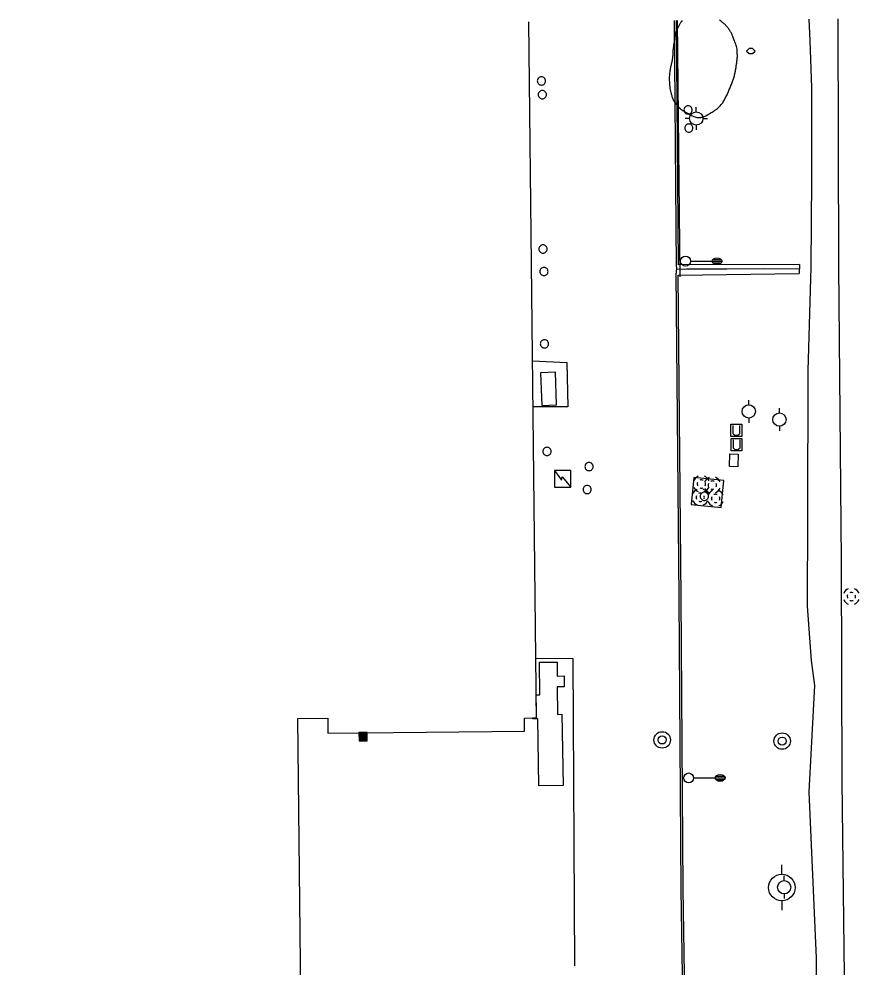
# Model space of a CAD drawing. Extents: x 2145380 to 2156929, y 139568 to 149130.
# Drawn here: x 2148024.6 to 2148277.8, y 143383.4 to 143669.3 of the extents above; entities that cross this region are included whole.
import ezdxf

# ---------------------------------------------------------------- set-up
doc = ezdxf.new("R2010")
doc.units = 0
for name, color, linetype in [('Default', 7, 'Continuous'), ('TOPO_Asphalt', 7, 'Continuous'), ('TOPO_Building', 7, 'Continuous'), ('TOPO_Concrete', 7, 'Continuous'), ('TOPO_Curb Back', 7, 'Continuous'), ('TOPO_DRAIN_Manhole', 7, 'Continuous'), ('TOPO_Fence', 7, 'Continuous'), ('TOPO_Flowline', 7, 'Continuous'), ('TOPO_Guardrail', 7, 'Continuous'), ('TOPO_Light Pole', 7, 'Continuous'), ('TOPO_Misc', 7, 'Continuous'), ('TOPO_Misc Line', 7, 'Continuous'), ('TOPO_Power Pole', 7, 'Continuous'), ('TOPO_San Manhole', 7, 'Continuous'), ('TOPO_Tree Line', 7, 'Continuous'), ('TOPO_Wall Freestanding', 7, 'Continuous'), ('TOPO_Water Fire Hydrant', 7, 'Continuous')]:
    doc.layers.add(name, color=color, linetype=linetype)

# ---------------------------------------------------------------- blocks, each defined once
blk = doc.blocks.new('POST')
at = {"layer": 'TOPO_Misc'}
for start, end in [(89.99996, 180.00004), (179.99996, 270.00004), (359.99996, 90.00004), (269.99996, 0.00004)]:
    blk.add_arc((-0.01, 0.03), 3.16, start, end, dxfattribs=at)
blk = doc.blocks.new('CB')
at = {"layer": 'TOPO_Misc'}
for p, q in [((-3.08, 2.99), (3.24, 2.99)), ((-3.08, 2.68), (3.24, 2.68)), ((-3.08, 2.36), (3.24, 2.36)), ((-3.08, 2.05), (3.24, 2.05)), ((-3.08, 1.73), (3.24, 1.73)), ((-3.08, 1.4), (3.24, 1.4)), ((-3.08, 1.1), (3.24, 1.1)), ((-3.08, 0.77), (3.24, 0.77)), ((-3.08, 0.46), (3.24, 0.46)), ((-3.08, 0.14), (3.24, 0.14)), ((-3.08, -0.17), (3.24, -0.17)), ((-3.08, -0.48), (3.24, -0.48)), ((-3.08, -0.8), (3.24, -0.8)), ((-3.08, -1.11), (3.26, -1.11)), ((-3.08, -1.43), (3.26, -1.43)), ((-3.08, -1.75), (3.26, -1.75)), ((-3.08, -2.07), (3.26, -2.07)), ((-3.08, -2.39), (3.26, -2.39)), ((-3.08, -2.7), (3.26, -2.7)), ((-3.08, -3.02), (3.26, -3.02))]:
    blk.add_line(p, q, dxfattribs=at)
blk.add_lwpolyline([(3.26, -3.29), (3.24, 3.05), (-3.09, 3.04), (-3.08, -3.3), (3.26, -3.29)], dxfattribs=at)
blk = doc.blocks.new('FIRHYD')
at = {"layer": 'TOPO_Water Fire Hydrant'}
for p, q in [((0, 10.2), (0, 17.3)), ((10.2, 0), (17.3, 0)), ((-10.2, 0), (-17.3, 0)), ((0, -10.2), (0, -17.3))]:
    blk.add_line(p, q, dxfattribs=at)
blk.add_circle((0, 0), 10.2, dxfattribs=at)
blk = doc.blocks.new('LP')
at = {"layer": 'TOPO_Light Pole'}
blk.add_line((3.81, 0), (20.32, 0), dxfattribs=at)
for points in [[(20.32, 0), (27.94, 0)], [(20.32, 0), (23.5, 0)], [(20.83, 1.27), (27.43, 1.27)], [(20.83, 1.27), (23.5, 1.27)], [(23.71, 1.27), (27.43, 1.27)], [(23.71, 0), (27.94, 0)], [(20.83, -1.27), (27.43, -1.27)], [(20.83, -1.27), (23.5, -1.27)], [(23.71, -1.27), (27.43, -1.27)]]:
    blk.add_lwpolyline(points, dxfattribs=at)
blk.add_circle((0, 0), 3.81, dxfattribs=at)
blk.add_ellipse((24.13, 0), major_axis=(3.81, 0), ratio=0.666667, dxfattribs=at)
blk = doc.blocks.new('POWPOL')
at = {"layer": 'TOPO_Power Pole'}
for p, q in [((0, 10.16), (0, 17.34)), ((0, -10.16), (0, -17.34))]:
    blk.add_line(p, q, dxfattribs=at)
blk.add_circle((0, 0), 10.16, dxfattribs=at)
blk = doc.blocks.new('MHEXST')
at = {"layer": 'TOPO_DRAIN_Manhole'}
for centre, radius, start, end in [((-0.1, 0.3), 12.7, 112.9748, 158.2636), ((-0.1, 0.1), 6.35, 157.9722, 204.161), ((-0.1, 0.1), 6.35, 66.1941, 113.691), ((-0.1, 0.3), 12.7, 22.0744, 68.6991), ((-0.1, 0.1), 6.35, 336.8023, 21.4046), ((-0.1, 0.3), 12.7, 202.6921, 248.1938), ((-0.1, 0.1), 6.35, 248.5791, 293.1995), ((-0.1, 0.3), 12.7, 291.7963, 337.3032)]:
    blk.add_arc(centre, radius, start, end, dxfattribs=at)
blk = doc.blocks.new('EXMHSS')
at = {"layer": 'Default'}
for radius in [6.3, 3.13]:
    blk.add_circle((0, 0), radius, dxfattribs=at)

msp = doc.modelspace()

# ---------------------------------------------------------------- linework, layer by layer
at = {"layer": 'TOPO_Asphalt'}
msp.add_line((2148222.78, 143594.52), (2148222.76, 143592.64), dxfattribs=at)
msp.add_lwpolyline([(2148273.47, 143339.76), (2148273.8, 143355.51), (2148272.72, 143439.42), (2148272.54, 143505.89), (2148271.74, 143594.8), (2148271.55, 143669.29)], dxfattribs=at)
at = {"layer": 'TOPO_Building'}
msp.add_lwpolyline([(2147873.27, 143665.68), (2147875.33, 143479.79), (2147885.79, 143479.91), (2147886.96, 143373.39), (2148061.61, 143375.32), (2148062.53, 143291.91), (2148110.45, 143292.43), (2148108.62, 143458.32), (2148117.66, 143458.42), (2148117.71, 143453.92), (2148177.01, 143454.58), (2148176.97, 143458.5), (2148180.6, 143458.54), (2148178.28, 143668.45)], dxfattribs=at)
at = {"layer": 'TOPO_Concrete'}
for p, q in [((2148259.9, 143595.26), (2148223.38, 143595.13)), ((2148259.9, 143595.26), (2148259.84, 143592.5)), ((2148223.36, 143592.05), (2148259.84, 143592.5))]:
    msp.add_line(p, q, dxfattribs=at)
for points in [[(2148238.82, 143534.32), (2148238.91, 143538.17), (2148241.36, 143538.11), (2148241.27, 143534.26), (2148238.82, 143534.32)], [(2148227.24, 143522.91), (2148236.26, 143522.02), (2148237.07, 143530.17), (2148228.05, 143531.06), (2148227.24, 143522.91)]]:
    msp.add_lwpolyline(points, dxfattribs=at)
at = {"layer": 'TOPO_Curb Back'}
for p, q in [((2148222.78, 143594.52), (2148222.17, 143668.84)), ((2148223.38, 143595.13), (2148222.77, 143668.85))]:
    msp.add_line(p, q, dxfattribs=at)
for points in [[(2148225.03, 143355.15), (2148224.24, 143406.75), (2148223.57, 143494.79), (2148222.76, 143592.64)], [(2148225.62, 143355.77), (2148224.84, 143406.75), (2148224.17, 143494.79), (2148223.36, 143592.05)]]:
    msp.add_lwpolyline(points, dxfattribs=at)
at = {"layer": 'TOPO_Fence'}
msp.add_lwpolyline([(2148179.41, 143566.23), (2148189.74, 143565.71), (2148190.04, 143552.33), (2148179.56, 143552.37)], dxfattribs=at)
at = {"layer": 'TOPO_Flowline'}
for points in [[(2148264.24, 143329.98), (2148264.76, 143356.25), (2148265, 143386.06), (2148262.78, 143436.28), (2148264.53, 143468.28), (2148263.55, 143475.88), (2148262.26, 143492.19), (2148262.41, 143519.47), (2148262.53, 143563.18), (2148263.42, 143594.49), (2148263.57, 143621.19), (2148263.64, 143648.52), (2148263.12, 143662.8), (2148262.85, 143669.21)], [(2148222.72, 143593.82), (2148225.79, 143593.93), (2148238.02, 143593.99), (2148249.19, 143594.02), (2148260.01, 143593.97)]]:
    msp.add_lwpolyline(points, dxfattribs=at)
at = {"layer": 'TOPO_Guardrail'}
msp.add_line((2148223.9, 143591.57), (2148223.11, 143668.85), dxfattribs=at)
at = {"layer": 'TOPO_Misc'}
for p, q in [((2148244.67, 143660.41), (2148243.89, 143659.63)), ((2148243.89, 143659.63), (2148244.67, 143658.85)), ((2148245.76, 143660.41), (2148244.67, 143660.41)), ((2148244.67, 143658.85), (2148245.76, 143658.85)), ((2148246.54, 143659.63), (2148245.76, 143660.41)), ((2148245.76, 143658.85), (2148246.54, 143659.63)), ((2148239.79, 143546.71), (2148239.79, 143544.3)), ((2148241.87, 143544.31), (2148241.87, 143546.72)), ((2148239.88, 143542.35), (2148239.88, 143539.95)), ((2148241.96, 143539.95), (2148241.96, 143542.36))]:
    msp.add_line(p, q, dxfattribs=at)
for points in [[(2148239.2, 143543.39), (2148239.2, 143547.15), (2148242.46, 143547.15), (2148242.46, 143543.39), (2148239.2, 143543.39)], [(2148239.29, 143539.04), (2148239.29, 143542.8), (2148242.55, 143542.8), (2148242.55, 143539.04), (2148239.29, 143539.04)], [(2148190.98, 143528.12), (2148190.97, 143533.12), (2148185.98, 143533.11), (2148185.99, 143528.12), (2148190.98, 143528.12)], [(2148185.98, 143533.11), (2148188.09, 143530.24), (2148188.31, 143531.18), (2148190.98, 143528.12)]]:
    msp.add_lwpolyline(points, dxfattribs=at)
for centre in [(2148240.83, 143545.12), (2148240.92, 143540.77)]:
    msp.add_arc(centre, 1.32, 218.3412, 322.0625, dxfattribs=at)
at = {"layer": 'TOPO_Misc Line'}
msp.add_lwpolyline([(2148186.64, 143552.91), (2148186.3, 143562.77), (2148181.84, 143562.61), (2148182.18, 143552.76), (2148186.64, 143552.91)], dxfattribs=at)
msp.add_lwpolyline([(2148188.24, 143459.62), (2148188.6, 143438.13), (2148181.35, 143438.01), (2148181.02, 143458.3), (2148179.46, 143458.27), (2148179.45, 143458.53), (2148180.6, 143458.54), (2148180.52, 143465.47), (2148181.62, 143465.48), (2148181.46, 143475.3), (2148186.81, 143475.39), (2148186.88, 143471.16), (2148188.92, 143471.19), (2148188.98, 143467.89), (2148186.83, 143467.86), (2148186.96, 143459.6)], close=True, dxfattribs=at)
at = {"layer": 'TOPO_Tree Line'}
msp.add_open_spline([(2148224.48, 143668.87), (2148224.19, 143668.39), (2148223.9, 143667.9), (2148223.62, 143667.42), (2148222.44, 143665.46), (2148222.18, 143663.05), (2148221.86, 143660.77), (2148221.69, 143659.54), (2148221.71, 143658.29), (2148221.53, 143657.07), (2148221.36, 143655.95), (2148220.98, 143654.85), (2148220.82, 143653.72), (2148220.62, 143652.25), (2148220.63, 143650.74), (2148220.74, 143649.25), (2148220.8, 143648.39), (2148220.99, 143647.54), (2148221.23, 143646.69), (2148221.51, 143645.66), (2148221.89, 143644.71), (2148222.55, 143643.81), (2148223.52, 143642.5), (2148224.7, 143641.75), (2148226.14, 143640.91), (2148227.37, 143640.2), (2148228.62, 143639.53), (2148229.85, 143639.61), (2148230.9, 143639.68), (2148231.95, 143640.24), (2148232.98, 143640.86), (2148234.17, 143641.58), (2148235.16, 143642.25), (2148236.07, 143643.22), (2148236.54, 143643.72), (2148236.93, 143644.25), (2148237.24, 143644.84), (2148237.9, 143646.09), (2148238.48, 143647.35), (2148239, 143648.65), (2148239.48, 143649.82), (2148239.94, 143650.97), (2148240.27, 143652.19), (2148240.57, 143653.28), (2148240.71, 143654.4), (2148240.87, 143655.51), (2148241.04, 143656.69), (2148241.19, 143657.89), (2148241.14, 143659.08), (2148241.08, 143660.6), (2148240.53, 143662.06), (2148239.98, 143663.52), (2148239.64, 143664.42), (2148239.29, 143665.26), (2148238.73, 143666.04), (2148238.09, 143666.93), (2148237.37, 143667.71), (2148236.52, 143668.36), (2148236.26, 143668.56), (2148235.99, 143668.77), (2148235.73, 143668.97)], degree=3, dxfattribs=at)
at = {"layer": 'TOPO_Wall Freestanding'}
msp.add_lwpolyline([(2148180.41, 143476.56), (2148191.56, 143476.44), (2148192.02, 143383.81)], dxfattribs=at)

# ---------------------------------------------------------------- block references
at = {"layer": 'TOPO_DRAIN_Manhole', "xscale": 0.19685000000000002, "yscale": 0.19685000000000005}
for p in [(2148230.34, 143529.03), (2148233.64, 143528.71), (2148229.99, 143525.02), (2148234.63, 143524.7), (2148275.56, 143495.11)]:
    msp.add_blockref('MHEXST', p, dxfattribs=at)
at = {"layer": 'TOPO_Light Pole', "xscale": 0.39370000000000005, "yscale": 0.3937000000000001}
for p in [(2148225.53, 143596.27), (2148226.47, 143440.43)]:
    msp.add_blockref('LP', p, dxfattribs=at)
at = {"layer": 'TOPO_Misc', "xscale": 0.39370000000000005, "yscale": 0.3937000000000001}
for name, p in [('POST', (2148182.1, 143650.59)), ('POST', (2148182.37, 143646.46)), ('POST', (2148226.31, 143641.85)), ('POST', (2148226.53, 143636.38)), ('POST', (2148182.57, 143599.92)), ('POST', (2148182.85, 143593.13)), ('POST', (2148183, 143571.31)), ('POST', (2148183.77, 143538.88)), ('POST', (2148196.45, 143534.3)), ('POST', (2148195.88, 143527.39)), ('POST', (2148231.21, 143525.33)), ('CB', (2148128.3, 143452.94))]:
    msp.add_blockref(name, p, dxfattribs=at)
at = {"layer": 'TOPO_Power Pole'}
for p, xscale, yscale in [((2148244.59, 143550.96), 0.19685000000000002, 0.19685000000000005), ((2148253.84, 143548.48), 0.19685000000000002, 0.19685000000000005), ((2148254.58, 143407.39), 0.39370000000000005, 0.3937000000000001), ((2148255.27, 143407.46), 0.19685000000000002, 0.19685000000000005)]:
    msp.add_blockref('POWPOL', p, dxfattribs=dict(at, xscale=xscale, yscale=yscale))
at = {"layer": 'TOPO_San Manhole', "xscale": 0.39370000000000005, "yscale": 0.3937000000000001}
for p in [(2148218.5, 143451.9), (2148254.67, 143451.54)]:
    msp.add_blockref('EXMHSS', p, dxfattribs=at)
at = {"layer": 'TOPO_Water Fire Hydrant', "xscale": 0.19685000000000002, "yscale": 0.19685000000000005}
msp.add_blockref('FIRHYD', (2148228.78, 143639.28), dxfattribs=at)

doc.saveas('drawing.dxf')
